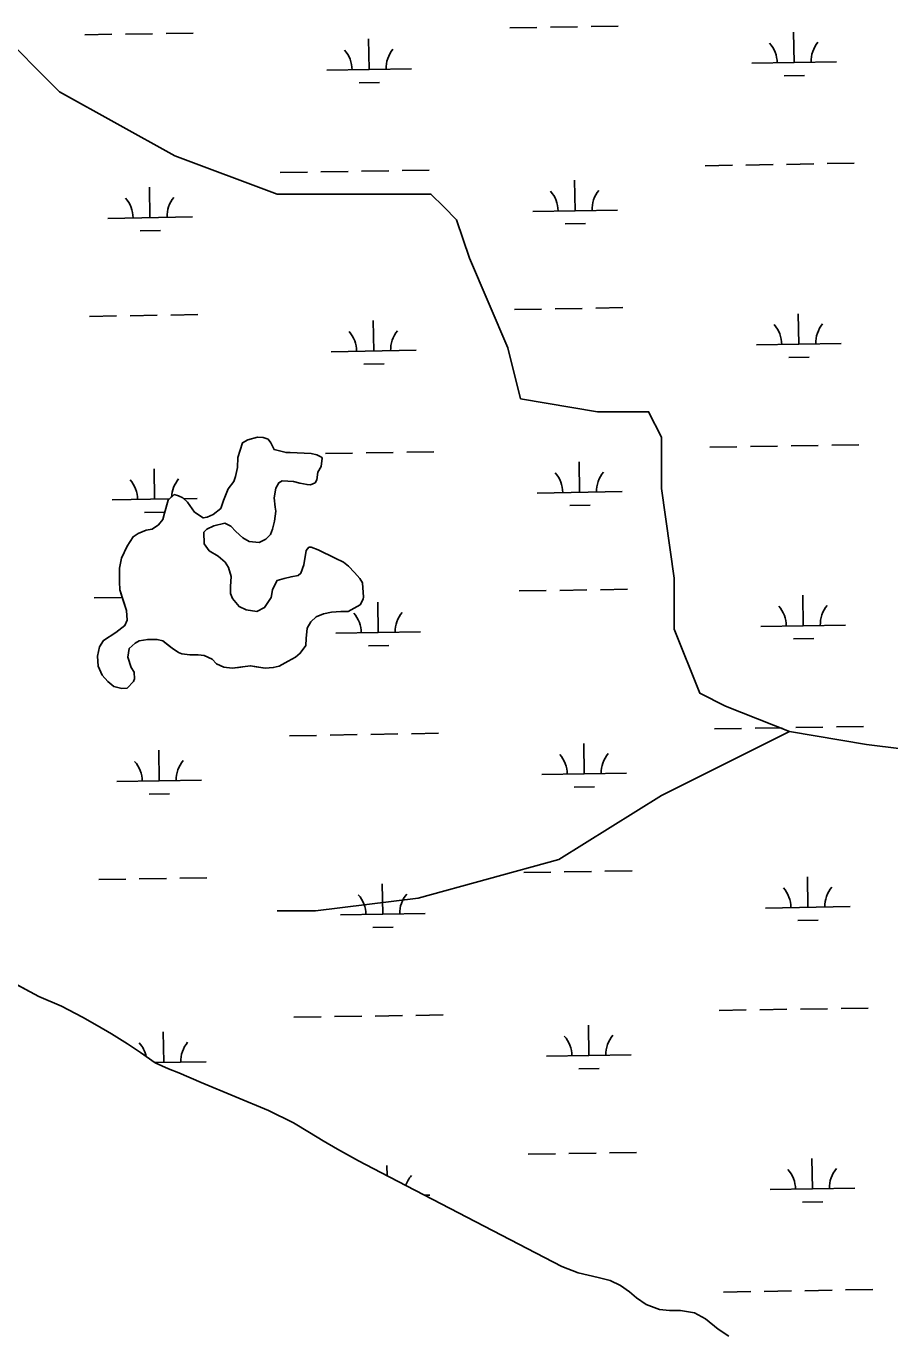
# Model space of a CAD drawing. Extents: x 3855477 to 3893699, y 299188 to 325115.
# Drawn here: x 3884576 to 3885596, y 308792 to 310333 of the extents above; entities that cross this region are included whole.
import ezdxf

# ---------------------------------------------------------------- set-up
doc = ezdxf.new("R2010")
doc.units = 0
doc.layers.add('V-TOPO-SHOR', color=7, linetype='Continuous')
doc.layers.add('V-WETL-SWMP', color=7, linetype='Continuous')

msp = doc.modelspace()

# ---------------------------------------------------------------- linework, layer by layer
at = {"layer": 'V-TOPO-SHOR'}
for points in [[(3885477.3, 309500.1), (3885401.7, 309530.3), (3885371.4, 309545.4), (3885341.2, 309621), (3885341.2, 309681.5), (3885326.1, 309787.3), (3885326.1, 309847.8), (3885310.9, 309878), (3885265.6, 309878), (3885250.5, 309878), (3885159.8, 309893.2), (3885144.6, 309953.6), (3885099.3, 310059.5), (3885084.2, 310104.8), (3885069, 310119.9), (3885053.9, 310135.1), (3885038.8, 310135.1), (3884963.2, 310135.1), (3884872.5, 310135.1), (3884751.5, 310180.4), (3884615.5, 310256), (3884539.9, 310331.6)], [(3884819.2, 309575.1), (3884809.2, 309576.4), (3884800.9, 309580.2), (3884795.7, 309585.6), (3884786.3, 309590), (3884778.9, 309590.6), (3884769.4, 309590.8), (3884759.9, 309592), (3884755.7, 309593.7), (3884748.4, 309598.6), (3884743.8, 309602.3), (3884737.5, 309607.2), (3884730.7, 309608.9), (3884719.6, 309609.1), (3884709.6, 309607.2), (3884704.8, 309604.6), (3884697.8, 309598.4), (3884696, 309587.9), (3884700, 309575.7), (3884703.6, 309570.4), (3884704, 309562.4), (3884702.9, 309559.3), (3884695.4, 309551.5), (3884689, 309551.1), (3884679.6, 309553.4), (3884672.3, 309559.3), (3884665.6, 309566.8), (3884661, 309577.5), (3884660.2, 309589.1), (3884662.5, 309600.1), (3884667.4, 309607.9), (3884681.8, 309617.2), (3884692.5, 309625.4), (3884695.2, 309631.7), (3884694.4, 309643.3), (3884690.9, 309653.9), (3884686.4, 309667.7), (3884686, 309677.2), (3884686.3, 309693.1), (3884688.6, 309705.1), (3884695.2, 309719.3), (3884702.3, 309730.2), (3884708.2, 309734.3), (3884717.7, 309737.9), (3884724.6, 309739.3), (3884732.1, 309744.5), (3884737.5, 309750.7), (3884739.2, 309758), (3884743.7, 309773.3), (3884750.7, 309780), (3884755.9, 309778.8), (3884761.1, 309776.1), (3884766.3, 309771.3), (3884772, 309763.3), (3884774.6, 309759.5), (3884785, 309752.5), (3884789.7, 309753.4), (3884796.7, 309756.5), (3884805.8, 309763.7), (3884809.1, 309773.1), (3884814.6, 309786.7), (3884821.1, 309795.6), (3884823.3, 309801.4), (3884825.6, 309811.9), (3884825.8, 309824), (3884831.4, 309841.3), (3884837.8, 309844.9), (3884849, 309847.8), (3884855.8, 309847.7), (3884861.6, 309845.5), (3884864.7, 309841.2), (3884865.7, 309839.6), (3884868.7, 309833.2), (3884882.9, 309829.8), (3884887.7, 309829.7), (3884912.4, 309828.8), (3884919.3, 309827.1), (3884924.5, 309824.3), (3884925.5, 309823.3), (3884924.3, 309813.3), (3884920.5, 309806.5), (3884919.3, 309797.5), (3884917.1, 309793.9), (3884911.8, 309791.8), (3884907.6, 309791.9), (3884899.1, 309793.7), (3884891.8, 309795.4), (3884884.9, 309796), (3884878.1, 309796.2), (3884874.4, 309794.1), (3884870.6, 309787.8), (3884868.8, 309776.3), (3884870.1, 309765.2), (3884870.6, 309760.4), (3884869.3, 309748.8), (3884867, 309739.4), (3884864.3, 309733.1), (3884858.9, 309727.4), (3884850.9, 309723.3), (3884839.3, 309724.6), (3884832, 309728.9)], [(3884832, 309728.9), (3884823.7, 309736.5), (3884817.5, 309742.9), (3884810.7, 309746.2), (3884797.5, 309743.3), (3884789.5, 309739.2), (3884785.7, 309735.6), (3884786, 309721.9), (3884792.2, 309713.8), (3884802.6, 309707.3), (3884810.9, 309700.3), (3884815, 309693.9), (3884818, 309683.3), (3884817.3, 309671.7), (3884817.1, 309663.3), (3884819.7, 309657.4), (3884827.4, 309647.8), (3884835.8, 309643.9), (3884848.4, 309642.1), (3884857.5, 309646.7), (3884865.1, 309658.7), (3884866.8, 309667.6), (3884870.6, 309676), (3884872.3, 309678.6), (3884880.8, 309681.1), (3884888.7, 309683.1), (3884897.2, 309684.5), (3884900.4, 309687.1), (3884903.7, 309697), (3884906.7, 309713.9), (3884909.9, 309718), (3884912.5, 309718), (3884920.9, 309714.7), (3884940.8, 309704.8), (3884950.7, 309700.4), (3884956.5, 309695.6), (3884963.7, 309688), (3884969.9, 309681.1), (3884973, 309675.7), (3884973.4, 309669.9), (3884974.3, 309659.4), (3884973.7, 309656.7), (3884970.4, 309649.9), (3884956, 309641.8), (3884947.6, 309641.9), (3884936.5, 309641.1), (3884926.9, 309639.1), (3884918.4, 309635.6), (3884912, 309629.9), (3884907.6, 309622.1), (3884906.4, 309609.9), (3884906.2, 309602), (3884899.7, 309592.7), (3884893.8, 309588), (3884885.3, 309583.4), (3884874.7, 309577.3), (3884867.8, 309575.8), (3884858.3, 309574.9), (3884847.7, 309576.7), (3884840.9, 309577.9), (3884834.6, 309577), (3884826.6, 309576), (3884819.2, 309575.1)], [(3886974, 308774.3), (3886868.2, 308819.7), (3886777.5, 308865.1), (3886701.9, 308955.8), (3886626.3, 309061.6), (3886414.6, 309333.8), (3886293.7, 309409.3), (3886172.7, 309484.9), (3886021.5, 309500.1), (3885840.1, 309515.2), (3885688.9, 309469.8), (3885568, 309484.9), (3885477.3, 309500.1), (3885326.1, 309424.5), (3885205.1, 309348.9), (3885038.8, 309303.5), (3884917.8, 309288.4), (3884872.5, 309288.4)], [(3884458, 309258.6), (3884590.9, 309187.3), (3884617.9, 309175.6), (3884642.5, 309162.6), (3884659.9, 309152.8), (3884676.7, 309143.2), (3884695.7, 309131.1), (3884711, 309120.9), (3884728.5, 309108.8), (3884744.1, 309101.8), (3884756.4, 309096.9), (3884782.6, 309085.6), (3884862.1, 309052.4), (3884891.8, 309037.8), (3884910.6, 309026.6), (3884926.6, 309016.8), (3884943.5, 309006.9), (3884968.4, 308992.9), (3884994.6, 308979.3), (3885116.9, 308915.9), (3885208.3, 308868.4), (3885227.9, 308860.9), (3885251.5, 308855.1), (3885265.4, 308851.6), (3885277.9, 308845.9), (3885288.2, 308838.4), (3885296.7, 308831.3), (3885308, 308823.5), (3885323.8, 308817.4), (3885335.7, 308816.4), (3885348.5, 308816.2), (3885364.9, 308813.6), (3885378.1, 308806.4), (3885393.2, 308794.1), (3885405.8, 308786)]]:
    msp.add_lwpolyline(points, dxfattribs=at)
at = {"layer": 'V-WETL-SWMP'}
for p, q in [((3885147.1, 310331.4), (3885179.1, 310331.9)), ((3885195.1, 310332.2), (3885227.1, 310332.7)), ((3885243.1, 310333), (3885275.1, 310333.5)), ((3884645.3, 310323.2), (3884677.3, 310323.8)), ((3884693.3, 310324), (3884725.3, 310324.5)), ((3884741.3, 310324.8), (3884773.3, 310325.3)), ((3884980.9, 310282.3), (3884980.3, 310318.3)), ((3885482.7, 310290.4), (3885482.1, 310326.4)), ((3884930.9, 310281.5), (3885030.9, 310283.1)), ((3885432.7, 310289.6), (3885532.7, 310291.3)), ((3885471, 310274.8), (3885495, 310275.2)), ((3884969.1, 310266.6), (3884993.1, 310267)), ((3884876, 310160.5), (3884908, 310161)), ((3884924, 310161.3), (3884956, 310161.8)), ((3884972, 310162), (3885004, 310162.6)), ((3885020, 310162.8), (3885052, 310163.3)), ((3885377.8, 310168.6), (3885409.8, 310169.2)), ((3885425.8, 310169.4), (3885457.8, 310170)), ((3885473.8, 310170.2), (3885505.8, 310170.7)), ((3885521.8, 310171), (3885553.8, 310171.5)), ((3885224.1, 310115.4), (3885223.5, 310151.4)), ((3884722.2, 310107.2), (3884721.7, 310143.2)), ((3885174.1, 310114.6), (3885274.1, 310116.2)), ((3884672.3, 310106.4), (3884772.2, 310108)), ((3885212.3, 310099.8), (3885236.3, 310100.2)), ((3884710.5, 310091.6), (3884734.5, 310092)), ((3884650.7, 309990.6), (3884682.7, 309991.1)), ((3884698.7, 309991.4), (3884730.7, 309991.9)), ((3884746.7, 309992.2), (3884778.7, 309992.7)), ((3885152.6, 309998.8), (3885184.6, 309999.3)), ((3885200.6, 309999.6), (3885232.6, 310000.1)), ((3885248.6, 310000.3), (3885280.6, 310000.9)), ((3885488.1, 309957.8), (3885487.5, 309993.8)), ((3884986.3, 309949.6), (3884985.7, 309985.6)), ((3884936.3, 309948.8), (3885036.3, 309950.5)), ((3885438.1, 309957), (3885538.1, 309958.6)), ((3884974.5, 309934), (3884998.5, 309934.4)), ((3885476.4, 309942.2), (3885500.4, 309942.6)), ((3884825.8, 309824), (3884831.4, 309841.3)), ((3884831.4, 309841.3), (3884837.8, 309844.9)), ((3884837.8, 309844.9), (3884849, 309847.8)), ((3884849, 309847.8), (3884855.8, 309847.7)), ((3884855.8, 309847.7), (3884861.6, 309845.5)), ((3884861.6, 309845.5), (3884864.7, 309841.2)), ((3884864.7, 309841.2), (3884865.7, 309839.6)), ((3884865.7, 309839.6), (3884868.7, 309833.2)), ((3885383.3, 309836), (3885415.2, 309836.5)), ((3885431.2, 309836.8), (3885463.2, 309837.3)), ((3885479.2, 309837.6), (3885511.2, 309838.1)), ((3885527.2, 309838.4), (3885559.2, 309838.9)), ((3884825.6, 309811.9), (3884825.8, 309824)), ((3884868.7, 309833.2), (3884882.9, 309829.8)), ((3884882.9, 309829.8), (3884887.7, 309829.7)), ((3884887.7, 309829.7), (3884912.4, 309828.8)), ((3884912.4, 309828.8), (3884919.3, 309827.1)), ((3884919.3, 309827.1), (3884924.5, 309824.3)), ((3884925.5, 309823.3), (3884924.3, 309813.3)), ((3884924.5, 309824.3), (3884925.5, 309823.3)), ((3884929.4, 309828.6), (3884961.4, 309829.1)), ((3884977.4, 309829.4), (3885009.4, 309829.9)), ((3885025.4, 309830.2), (3885057.4, 309830.7)), ((3884727.7, 309774.6), (3884727.1, 309810.6)), ((3884823.3, 309801.4), (3884825.6, 309811.9)), ((3884920.5, 309806.5), (3884919.3, 309797.5)), ((3884924.3, 309813.3), (3884920.5, 309806.5)), ((3885229.5, 309782.8), (3885228.9, 309818.8)), ((3884814.6, 309786.7), (3884821.1, 309795.6)), ((3884821.1, 309795.6), (3884823.3, 309801.4)), ((3884874.4, 309794.1), (3884870.6, 309787.8)), ((3884878.1, 309796.2), (3884874.4, 309794.1)), ((3884884.9, 309796), (3884878.1, 309796.2)), ((3884891.8, 309795.4), (3884884.9, 309796)), ((3884899.1, 309793.7), (3884891.8, 309795.4)), ((3884907.6, 309791.9), (3884899.1, 309793.7)), ((3884911.8, 309791.8), (3884907.6, 309791.9)), ((3884917.1, 309793.9), (3884911.8, 309791.8)), ((3884919.3, 309797.5), (3884917.1, 309793.9)), ((3884677.7, 309773.8), (3884745.4, 309774.9)), ((3884743.7, 309773.3), (3884750.7, 309780)), ((3884750.7, 309780), (3884755.9, 309778.8)), ((3884755.9, 309778.8), (3884761.1, 309776.1)), ((3884761.1, 309776.1), (3884766.3, 309771.3)), ((3884762.2, 309775.1), (3884777.7, 309775.4)), ((3884809.1, 309773.1), (3884814.6, 309786.7)), ((3884870.6, 309787.8), (3884868.8, 309776.3)), ((3884868.8, 309776.3), (3884870.1, 309765.2)), ((3885179.5, 309781.9), (3885279.5, 309783.6)), ((3884715.9, 309759), (3884739.6, 309759.3)), ((3884739.2, 309758), (3884743.7, 309773.3)), ((3884766.3, 309771.3), (3884774.6, 309759.5)), ((3884774.6, 309759.5), (3884785, 309752.5)), ((3884796.7, 309756.5), (3884805.8, 309763.7)), ((3884805.8, 309763.7), (3884809.1, 309773.1)), ((3884870.6, 309760.4), (3884869.3, 309748.8)), ((3884870.1, 309765.2), (3884870.6, 309760.4)), ((3885217.8, 309767.1), (3885241.8, 309767.5)), ((3884724.6, 309739.3), (3884732.1, 309744.5)), ((3884732.1, 309744.5), (3884737.5, 309750.7)), ((3884737.5, 309750.7), (3884739.2, 309758)), ((3884785, 309752.5), (3884789.7, 309753.4)), ((3884797.5, 309743.3), (3884789.5, 309739.2)), ((3884789.7, 309753.4), (3884796.7, 309756.5)), ((3884810.7, 309746.2), (3884797.5, 309743.3)), ((3884817.5, 309742.9), (3884810.7, 309746.2)), ((3884869.3, 309748.8), (3884867, 309739.4)), ((3884695.2, 309719.3), (3884702.3, 309730.2)), ((3884702.3, 309730.2), (3884708.2, 309734.3)), ((3884708.2, 309734.3), (3884717.7, 309737.9)), ((3884717.7, 309737.9), (3884724.6, 309739.3)), ((3884789.5, 309739.2), (3884785.7, 309735.6)), ((3884785.7, 309735.6), (3884786, 309721.8)), ((3884823.7, 309736.5), (3884817.5, 309742.9)), ((3884832, 309728.9), (3884823.7, 309736.5)), ((3884839.3, 309724.6), (3884832, 309728.9)), ((3884864.3, 309733.1), (3884858.9, 309727.4)), ((3884867, 309739.4), (3884864.3, 309733.1)), ((3884688.6, 309705.1), (3884695.2, 309719.3)), ((3884786, 309721.8), (3884792.2, 309713.8)), ((3884792.2, 309713.8), (3884802.6, 309707.3)), ((3884850.9, 309723.3), (3884839.3, 309724.6)), ((3884858.9, 309727.4), (3884850.9, 309723.3)), ((3884903.7, 309697), (3884906.7, 309713.9)), ((3884906.7, 309713.9), (3884909.9, 309718)), ((3884909.9, 309718), (3884912.5, 309718)), ((3884912.5, 309718), (3884920.9, 309714.7)), ((3884920.9, 309714.7), (3884940.8, 309704.8)), ((3884686.3, 309693.1), (3884688.6, 309705.1)), ((3884802.6, 309707.3), (3884810.9, 309700.3)), ((3884810.9, 309700.3), (3884815, 309693.9)), ((3884900.4, 309687.1), (3884903.7, 309697)), ((3884940.8, 309704.8), (3884950.7, 309700.4)), ((3884950.7, 309700.4), (3884956.5, 309695.6)), ((3884686, 309677.2), (3884686.3, 309693.1)), ((3884815, 309693.9), (3884818, 309683.3)), ((3884818, 309683.3), (3884817.3, 309671.7)), ((3884880.8, 309681.1), (3884888.7, 309683.1)), ((3884888.7, 309683.1), (3884897.2, 309684.5)), ((3884897.2, 309684.5), (3884900.4, 309687.1)), ((3884956.5, 309695.6), (3884963.7, 309688)), ((3884963.7, 309688), (3884969.9, 309681.1)), ((3884686.4, 309667.7), (3884686, 309677.2)), ((3884694.4, 309643.3), (3884686.4, 309667.7)), ((3884817.3, 309671.7), (3884817.1, 309663.3)), ((3884865.1, 309658.7), (3884866.8, 309667.6)), ((3884866.8, 309667.6), (3884870.6, 309676)), ((3884870.6, 309676), (3884872.3, 309678.6)), ((3884872.3, 309678.6), (3884880.8, 309681.1)), ((3884969.9, 309681.1), (3884973, 309675.7)), ((3884973, 309675.7), (3884974.3, 309659.4)), ((3885158, 309666.2), (3885190, 309666.7)), ((3885206, 309666.9), (3885238, 309667.5)), ((3885254, 309667.7), (3885286, 309668.2)), ((3884656.1, 309658), (3884688.1, 309658.5)), ((3884817.1, 309663.3), (3884819.7, 309657.4)), ((3884819.7, 309657.4), (3884827.4, 309647.8)), ((3884857.5, 309646.7), (3884865.1, 309658.7)), ((3884973.7, 309656.7), (3884970.4, 309649.9)), ((3884974.3, 309659.4), (3884973.7, 309656.7)), ((3884991.7, 309617), (3884991.1, 309653)), ((3885493.5, 309625.2), (3885493, 309661.2)), ((3884695.2, 309631.7), (3884694.4, 309643.3)), ((3884827.4, 309647.8), (3884835.8, 309643.9)), ((3884835.8, 309643.9), (3884848.4, 309642.1)), ((3884848.4, 309642.1), (3884857.5, 309646.7)), ((3884918.4, 309635.6), (3884912, 309629.9)), ((3884926.9, 309639.1), (3884918.4, 309635.6)), ((3884936.5, 309641.1), (3884926.9, 309639.1)), ((3884947.6, 309641.9), (3884936.5, 309641.1)), ((3884956, 309641.8), (3884947.6, 309641.9)), ((3884970.4, 309649.9), (3884956, 309641.8)), ((3884681.8, 309617.2), (3884692.5, 309625.4)), ((3884692.5, 309625.4), (3884695.2, 309631.7)), ((3884907.6, 309622.1), (3884906.4, 309609.9)), ((3884912, 309629.9), (3884907.6, 309622.1)), ((3885443.6, 309624.4), (3885543.5, 309626)), ((3884662.5, 309600.1), (3884667.4, 309607.9)), ((3884667.4, 309607.9), (3884681.8, 309617.2)), ((3884704.8, 309604.6), (3884697.8, 309598.4)), ((3884709.6, 309607.2), (3884704.8, 309604.6)), ((3884719.6, 309609.1), (3884709.6, 309607.2)), ((3884730.7, 309608.9), (3884719.6, 309609.1)), ((3884737.5, 309607.2), (3884730.7, 309608.9)), ((3884748.4, 309598.6), (3884737.5, 309607.2)), ((3884906.4, 309609.9), (3884906.2, 309602)), ((3884941.7, 309616.2), (3885041.7, 309617.8)), ((3885481.8, 309609.6), (3885505.8, 309609.9)), ((3884660.2, 309589.1), (3884662.5, 309600.1)), ((3884697.8, 309598.4), (3884696, 309587.9)), ((3884755.7, 309593.7), (3884748.4, 309598.6)), ((3884759.9, 309592), (3884755.7, 309593.7)), ((3884769.4, 309590.8), (3884759.9, 309592)), ((3884778.9, 309590.6), (3884769.4, 309590.8)), ((3884786.3, 309590), (3884778.9, 309590.6)), ((3884795.7, 309585.6), (3884786.3, 309590)), ((3884899.7, 309592.7), (3884893.8, 309588)), ((3884906.2, 309602), (3884899.7, 309592.7)), ((3884980, 309601.4), (3885004, 309601.8)), ((3884661, 309577.5), (3884660.2, 309589.1)), ((3884665.6, 309566.8), (3884661, 309577.5)), ((3884696, 309587.9), (3884700, 309575.7)), ((3884700, 309575.7), (3884703.6, 309570.4)), ((3884800.9, 309580.2), (3884795.7, 309585.6)), ((3884809.2, 309576.4), (3884800.9, 309580.2)), ((3884819.2, 309575.1), (3884809.2, 309576.4)), ((3884834.6, 309577), (3884819.2, 309575.1)), ((3884840.9, 309577.9), (3884834.6, 309577)), ((3884858.3, 309574.9), (3884840.9, 309577.9)), ((3884867.8, 309575.8), (3884858.3, 309574.9)), ((3884874.7, 309577.3), (3884867.8, 309575.8)), ((3884885.3, 309583.4), (3884874.7, 309577.3)), ((3884893.8, 309588), (3884885.3, 309583.4)), ((3884672.3, 309559.3), (3884665.6, 309566.8)), ((3884679.6, 309553.4), (3884672.3, 309559.3)), ((3884702.9, 309559.3), (3884695.4, 309551.5)), ((3884704, 309562.4), (3884702.9, 309559.3)), ((3884703.6, 309570.4), (3884704, 309562.4)), ((3884689, 309551.1), (3884679.6, 309553.4)), ((3884695.4, 309551.5), (3884689, 309551.1)), ((3884982.8, 309496.8), (3885014.8, 309497.3)), ((3885030.8, 309497.6), (3885062.8, 309498.1)), ((3885388.7, 309503.4), (3885420.7, 309503.9)), ((3885436.7, 309504.2), (3885468.7, 309504.7)), ((3885484.7, 309504.9), (3885516.7, 309505.5)), ((3885532.7, 309505.7), (3885564.6, 309506.3)), ((3884886.8, 309495.2), (3884918.8, 309495.7)), ((3884934.8, 309496), (3884966.8, 309496.5)), ((3885234.9, 309450.1), (3885234.3, 309486.1)), ((3884733.1, 309442), (3884732.5, 309478)), ((3885184.9, 309449.3), (3885284.9, 309450.9)), ((3884683.1, 309441.1), (3884783.1, 309442.8)), ((3884721.3, 309426.3), (3884745.3, 309426.7)), ((3885223.2, 309434.5), (3885247.2, 309434.9)), ((3884757.6, 309326.9), (3884789.5, 309327.4)), ((3885163.4, 309333.5), (3885195.4, 309334)), ((3885211.4, 309334.3), (3885243.4, 309334.8)), ((3885259.4, 309335.1), (3885291.4, 309335.6)), ((3885499, 309292.6), (3885498.4, 309328.5)), ((3884661.6, 309325.3), (3884693.6, 309325.9)), ((3884709.6, 309326.1), (3884741.6, 309326.6)), ((3884997.1, 309284.4), (3884996.5, 309320.4)), ((3884947.1, 309283.6), (3885047.1, 309285.2)), ((3885449, 309291.7), (3885549, 309293.4)), ((3884985.4, 309268.7), (3885009.4, 309269.1)), ((3885487.2, 309276.9), (3885511.2, 309277.3)), ((3884458, 309258.6), (3884590.9, 309187.3)), ((3884590.9, 309187.3), (3884617.9, 309175.6)), ((3884617.9, 309175.6), (3884642.5, 309162.6)), ((3885538.1, 309173.1), (3885570.1, 309173.6)), ((3884642.5, 309162.6), (3884659.9, 309152.8)), ((3884892.2, 309162.6), (3884924.2, 309163.1)), ((3884940.2, 309163.4), (3884972.2, 309163.9)), ((3884988.2, 309164.1), (3885020.2, 309164.7)), ((3885036.2, 309164.9), (3885068.2, 309165.4)), ((3885394.1, 309170.8), (3885426.1, 309171.3)), ((3885442.1, 309171.5), (3885474.1, 309172.1)), ((3885490.1, 309172.3), (3885522.1, 309172.8)), ((3884659.9, 309152.8), (3884676.7, 309143.2)), ((3884676.7, 309143.2), (3884695.7, 309131.1)), ((3884738.5, 309109.3), (3884737.9, 309145.3)), ((3885240.3, 309117.5), (3885239.8, 309153.5)), ((3884695.7, 309131.1), (3884711, 309120.9)), ((3884711, 309120.9), (3884728.5, 309108.8)), ((3885190.4, 309116.7), (3885290.3, 309118.3)), ((3884728, 309109.2), (3884788.5, 309110.1)), ((3884728.5, 309108.8), (3884744.1, 309101.8)), ((3884744.1, 309101.8), (3884756.4, 309096.9)), ((3884756.4, 309096.9), (3884782.6, 309085.6)), ((3885228.6, 309101.9), (3885252.6, 309102.3)), ((3884782.6, 309085.6), (3884862.1, 309052.4)), ((3884862.1, 309052.4), (3884891.8, 309037.8)), ((3884891.8, 309037.8), (3884910.6, 309026.6)), ((3884910.6, 309026.6), (3884926.6, 309016.8)), ((3884926.6, 309016.8), (3884943.5, 309006.9)), ((3884943.5, 309006.9), (3884968.4, 308992.9)), ((3884968.4, 308992.9), (3884994.6, 308979.3)), ((3885168.8, 309000.9), (3885200.8, 309001.4)), ((3885216.8, 309001.7), (3885248.8, 309002.2)), ((3885264.8, 309002.5), (3885296.8, 309003)), ((3885504.4, 308959.9), (3885503.8, 308995.9)), ((3884994.6, 308979.3), (3885116.9, 308915.9)), ((3885002.2, 308975.4), (3885002, 308987.7)), ((3885454.4, 308959.1), (3885554.4, 308960.7)), ((3885046.4, 308952.5), (3885052.5, 308952.6)), ((3885492.6, 308944.3), (3885516.6, 308944.7)), ((3885116.9, 308915.9), (3885208.3, 308868.4)), ((3885208.3, 308868.4), (3885227.9, 308860.9)), ((3885227.9, 308860.9), (3885251.5, 308855.1)), ((3885251.5, 308855.1), (3885265.4, 308851.6)), ((3885265.4, 308851.6), (3885277.9, 308845.9)), ((3885277.9, 308845.9), (3885288.2, 308838.4)), ((3885288.2, 308838.4), (3885296.7, 308831.3)), ((3885399.5, 308838.1), (3885431.5, 308838.6)), ((3885447.5, 308838.9), (3885479.5, 308839.4)), ((3885495.5, 308839.7), (3885527.5, 308840.2)), ((3885543.5, 308840.5), (3885575.5, 308841)), ((3885296.7, 308831.3), (3885308, 308823.5)), ((3885308, 308823.5), (3885323.8, 308817.4)), ((3885323.8, 308817.4), (3885335.7, 308816.4)), ((3885335.7, 308816.4), (3885348.5, 308816.2)), ((3885348.5, 308816.2), (3885364.9, 308813.6)), ((3885364.9, 308813.6), (3885378.1, 308806.4)), ((3885378.1, 308806.4), (3885393.2, 308794.1)), ((3885393.2, 308794.1), (3885405.8, 308786))]:
    msp.add_line(p, q, dxfattribs=at)
for centre, start, end in [((3885537.9, 310291.8), 140.1615, 181.7052), ((3884925.6, 310281.8), 0.1615, 41.7052), ((3885036.1, 310283.6), 140.1615, 181.7052), ((3885427.5, 310290), 0.1615, 41.7052), ((3884667, 310106.8), 0.1615, 41.7052), ((3884777.5, 310108.6), 140.1615, 181.7052), ((3885168.8, 310115), 0.1615, 41.7052), ((3885279.3, 310116.8), 140.1615, 181.7052), ((3885432.9, 309957.4), 0.1615, 41.7052), ((3885543.4, 309959.2), 140.1615, 181.7052), ((3884931, 309949.2), 0.1615, 41.7052), ((3885041.5, 309951), 140.1615, 181.7052), ((3885174.3, 309782.3), 0.1615, 41.7052), ((3885284.7, 309784.1), 140.1615, 181.7052), ((3884672.4, 309774.2), 0.1615, 41.7052), ((3884782.9, 309776), 140.1615, 178.1484), ((3884936.5, 309616.6), 0.1615, 41.7052), ((3885046.9, 309618.4), 140.1615, 181.7052), ((3885438.3, 309624.8), 0.1615, 41.7052), ((3885548.8, 309626.6), 140.1615, 181.7052), ((3884788.3, 309443.3), 140.1615, 181.7052), ((3885179.7, 309449.7), 0.1615, 41.7052), ((3885290.2, 309451.5), 140.1615, 181.7052), ((3884677.8, 309441.5), 0.1615, 41.7052), ((3885443.7, 309292.1), 0.1615, 41.7052), ((3885554.2, 309293.9), 140.1615, 181.7052), ((3884941.9, 309283.9), 0.1615, 41.7052), ((3885052.3, 309285.7), 140.1615, 181.7052), ((3884683.3, 309108.9), 12.0394, 41.7052), ((3884793.7, 309110.7), 140.1615, 181.7052), ((3885185.1, 309117.1), 0.1615, 41.7052), ((3885295.6, 309118.9), 140.1615, 181.7052), ((3885057.8, 308953.1), 140.1615, 162.1431), ((3885449.1, 308959.5), 0.1615, 41.7052), ((3885559.6, 308961.3), 140.1615, 181.7052)]:
    msp.add_arc(centre, 35.2, start, end, dxfattribs=at)

doc.saveas('drawing.dxf')
